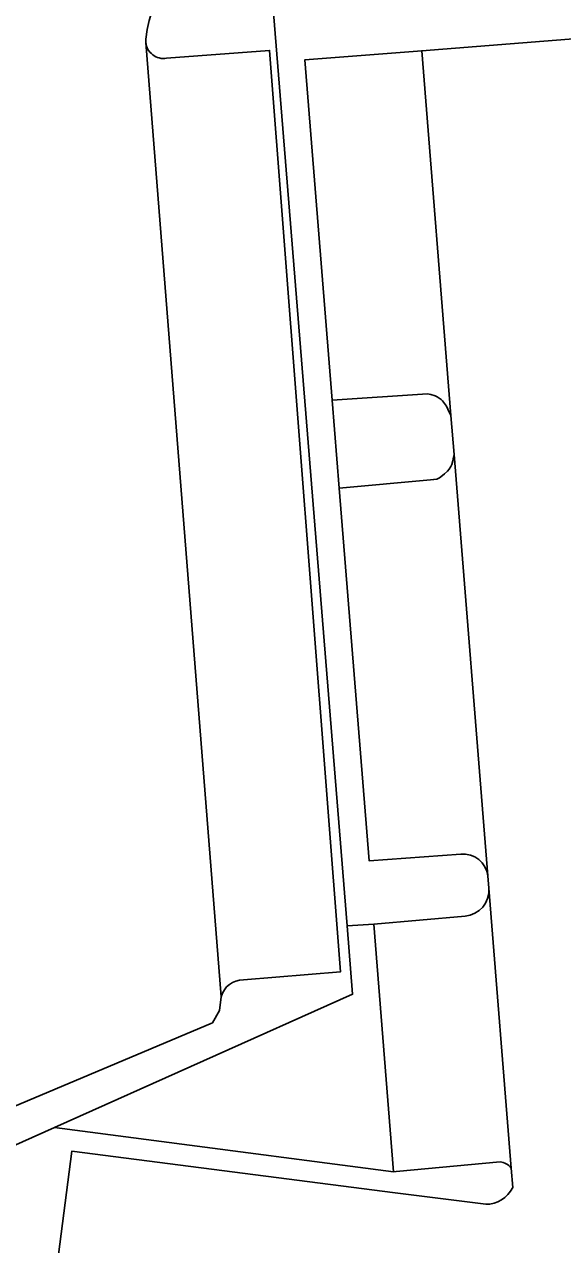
# Model space of a CAD drawing. Extents: x 160675 to 161153, y 383241 to 383714.
# Drawn here: x 160754 to 160774.83, y 383330.85 to 383378.12 of the extents above; entities that cross this region are included whole.
import ezdxf

# ---------------------------------------------------------------- set-up
doc = ezdxf.new("R2010")
doc.units = 0
for name, color, linetype in [('IMGEO_Erf', 7, 'Continuous'), ('IMGEO_Groenvoorziening', 7, 'Continuous'), ('IMGEO_Hek', 7, 'Continuous'), ('IMGEO_Parkeervlak_open', 7, 'Continuous'), ('IMGEO_Rijbaan_lokaal_open', 7, 'Continuous'), ('IMGEO_Voetpad_open', 7, 'Continuous')]:
    doc.layers.add(name, color=color, linetype=linetype)

msp = doc.modelspace()

# ---------------------------------------------------------------- linework, layer by layer
at = {"layer": 'IMGEO_Erf'}
msp.add_lwpolyline([(160725.698, 383332.011), (160748.005, 383333.852), (160761.277, 383339.446), (160761.542, 383339.916), (160761.616, 383340.45), (160758.694, 383377.419), (160758.693, 383377.551)], dxfattribs=at)
msp.add_arc((160762.932, 383377.145), 4.259, 97.7114, 174.5244, dxfattribs=at)
at = {"layer": 'IMGEO_Groenvoorziening'}
for points in [[(160770.886, 383345.972), (160767.338, 383345.716), (160766.181, 383360.148), (160765.907, 383363.566), (160764.851, 383376.743), (160769.382, 383377.101), (160775.412, 383377.578), (160779.947, 383377.936), (160781.782, 383355.246)], [(160758.693, 383377.551), (160758.694, 383377.419)], [(160759.498, 383376.807), (160763.487, 383377.111), (160766.238, 383341.417), (160762.477, 383341.102)], [(160771.981, 383344.652), (160771.937, 383345.13)], [(160726.644, 383300.199), (160724.272, 383329.175), (160731.596, 383330.772), (160731.633, 383330.602), (160733.674, 383330.994), (160733.582, 383331.541), (160748.087, 383332.67), (160751.062, 383333.554), (160755.166, 383335.389), (160766.701, 383340.546), (160766.488, 383343.196), (160767.518, 383343.258), (160771.06, 383343.568)], [(160761.616, 383340.45), (160761.542, 383339.916), (160761.277, 383339.446), (160748.005, 383333.852), (160725.698, 383332.011)]]:
    msp.add_lwpolyline(points, dxfattribs=at)
for points in [[(160770.511, 383362.972), (160770.452, 383363.066), (160770.394, 383363.212), (160770.333, 383363.33), (160770.264, 383363.436), (160770.179, 383363.534), (160770.125, 383363.586), (160769.973, 383363.691), (160769.896, 383363.727), (160769.73, 383363.778), (160769.603, 383363.804), (160765.907, 383363.566), (160766.181, 383360.148), (160769.715, 383360.481), (160769.84, 383360.484), (160769.964, 383360.507), (160770.07, 383360.556), (160770.187, 383360.64), (160770.266, 383360.707), (160770.372, 383360.812), (160770.434, 383360.885), (160770.503, 383360.988), (160770.544, 383361.074), (160770.584, 383361.218), (160770.595, 383361.29), (160770.632, 383361.463)], [(160767.518, 383343.258), (160766.488, 383343.196), (160766.701, 383340.546), (160755.166, 383335.389), (160759.004, 383334.883), (160768.291, 383333.671)]]:
    msp.add_lwpolyline(points, close=True, dxfattribs=at)
for centre, radius, start, end in [((160762.932, 383377.145), 4.259, 97.7114, 174.5244), ((160759.385, 383377.493), 0.695, 186.1164, 279.3272), ((160770.98, 383345.013), 0.964, 6.9799, 95.6208), ((160770.958, 383344.588), 1.025, 275.7035, 3.592), ((160762.454, 383340.238), 0.864, 88.4605, 165.8099)]:
    msp.add_arc(centre, radius, start, end, dxfattribs=at)
at = {"layer": 'IMGEO_Hek'}
msp.add_lwpolyline([(160714.617, 383330.064), (160733.582, 383331.541), (160748.087, 383332.67), (160751.062, 383333.554), (160755.166, 383335.389), (160766.701, 383340.546), (160766.488, 383343.196), (160763.638, 383378.572), (160782.624, 383380.077), (160783.164, 383371.618), (160791.422, 383362.829), (160798.566, 383369.848)], dxfattribs=at)
at = {"layer": 'IMGEO_Parkeervlak_open'}
for points in [[(160758.694, 383377.419), (160761.616, 383340.45)], [(160762.477, 383341.102), (160766.238, 383341.417), (160763.487, 383377.111), (160759.498, 383376.807)], [(160770.632, 383361.463), (160770.595, 383361.29), (160770.584, 383361.218), (160770.544, 383361.074), (160770.503, 383360.988), (160770.434, 383360.885), (160770.372, 383360.812), (160770.266, 383360.707), (160770.187, 383360.64), (160770.07, 383360.556), (160769.964, 383360.507), (160769.84, 383360.484), (160769.715, 383360.481), (160766.181, 383360.148), (160767.338, 383345.716), (160770.886, 383345.972)], [(160771.937, 383345.13), (160770.632, 383361.463)], [(160772.839, 383333.815), (160771.981, 383344.652)], [(160771.06, 383343.568), (160767.518, 383343.258), (160768.291, 383333.671), (160768.384, 383333.68), (160772.414, 383334.059)]]:
    msp.add_lwpolyline(points, dxfattribs=at)
msp.add_lwpolyline([(160769.382, 383377.101), (160764.851, 383376.743), (160765.907, 383363.566), (160769.603, 383363.804), (160769.73, 383363.778), (160769.896, 383363.727), (160769.973, 383363.691), (160770.125, 383363.586), (160770.179, 383363.534), (160770.264, 383363.436), (160770.333, 383363.33), (160770.394, 383363.212), (160770.452, 383363.066), (160770.511, 383362.972)], close=True, dxfattribs=at)
for centre, radius, start, end in [((160759.385, 383377.493), 0.695, 186.1164, 279.3272), ((160770.98, 383345.013), 0.964, 6.9799, 95.6208), ((160770.958, 383344.588), 1.025, 275.7035, 3.592), ((160762.454, 383340.238), 0.864, 88.4605, 165.8099), ((160772.339, 383333.437), 0.626, 37.1134, 83.1648)]:
    msp.add_arc(centre, radius, start, end, dxfattribs=at)
at = {"layer": 'IMGEO_Rijbaan_lokaal_open'}
for points in [[(160781.782, 383355.246), (160777.235, 383354.881), (160775.412, 383377.578), (160769.382, 383377.101), (160770.511, 383362.972), (160770.632, 383361.463), (160771.937, 383345.13), (160771.981, 383344.652), (160772.839, 383333.815), (160772.9, 383333.055)], [(160771.855, 383332.41), (160768.356, 383332.858), (160755.826, 383334.462), (160755.161, 383329.27), (160757.053, 383329.024), (160768.888, 383327.489), (160771.64, 383327.131), (160780.14, 383326.029), (160784.152, 383325.508), (160784.323, 383325.486)]]:
    msp.add_lwpolyline(points, dxfattribs=at)
msp.add_arc((160771.863, 383333.566), 1.156, 269.6074, 333.7605, dxfattribs=at)
at = {"layer": 'IMGEO_Voetpad_open'}
for points in [[(160772.414, 383334.059), (160768.384, 383333.68), (160768.291, 383333.671), (160759.004, 383334.883), (160755.166, 383335.389), (160751.062, 383333.554)], [(160755.161, 383329.27), (160755.826, 383334.462), (160768.356, 383332.858), (160771.855, 383332.41)], [(160772.9, 383333.055), (160772.839, 383333.815)]]:
    msp.add_lwpolyline(points, dxfattribs=at)
for centre, radius, start, end in [((160772.339, 383333.437), 0.626, 37.1134, 83.1648), ((160771.863, 383333.566), 1.156, 269.6074, 333.7605)]:
    msp.add_arc(centre, radius, start, end, dxfattribs=at)

doc.saveas('drawing.dxf')
